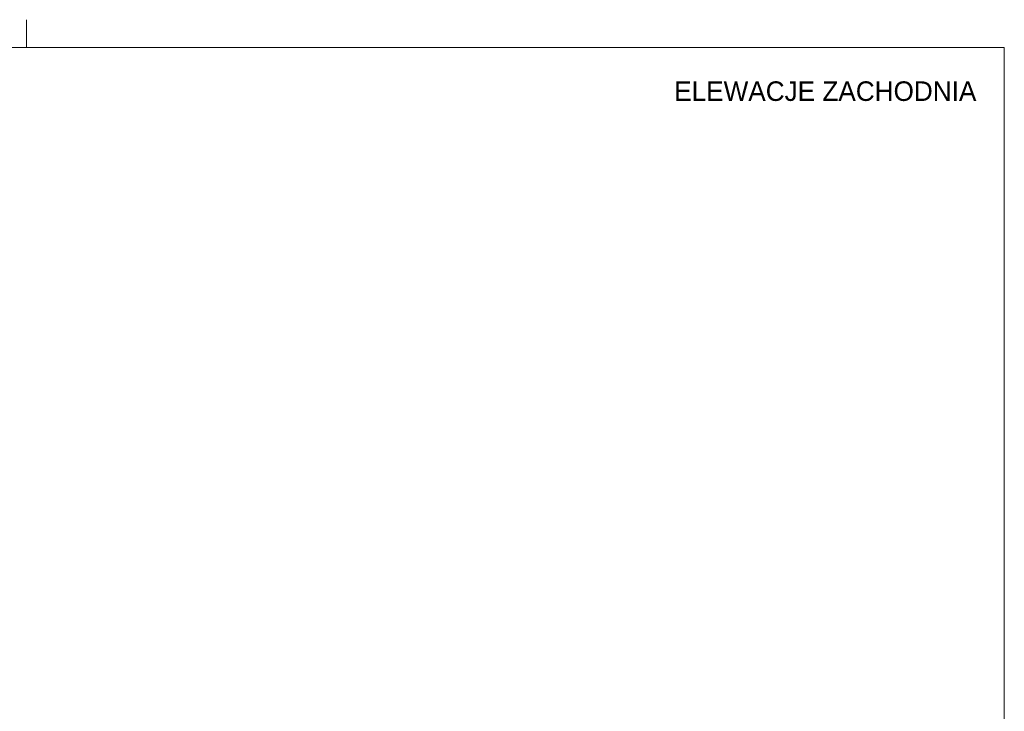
# Model space of a CAD drawing. Extents: x -547885 to -186295, y -25370 to 156194.
# Tile 275 of 286: x -298645 to -281020, y -6295 to 6080. Entities that reach past the tile are written whole.
import ezdxf

# ---------------------------------------------------------------- set-up
doc = ezdxf.new("R2010")
doc.units = 0
doc.header["$MEASUREMENT"] = 0
doc.layers.add('Arch opisy_Nr_Pióra__21', color=7, linetype='Continuous', lineweight=9)
doc.layers.add('ARCH TABELA_Nr_Pióra__21', color=7, linetype='Continuous', lineweight=9)
doc.styles.add('GENERATED_STYLE_6', font='txt')

msp = doc.modelspace()

# ---------------------------------------------------------------- linework, layer by layer
at = {"layer": 'ARCH TABELA_Nr_Pióra__21', "linetype": 'Continuous'}
for p, q in [((-298520.4, 5580.4), (-298520.4, 6080.4)), ((-298520.4, 5580.4), (-298520.4, 6080.4)), ((-321770.4, 5580.4), (-281020.4, 5580.4)), ((-281020.4, 5580.4), (-281020.4, -9034.4))]:
    msp.add_line(p, q, dxfattribs=at)

# ---------------------------------------------------------------- texts
at = {"layer": 'Arch opisy_Nr_Pióra__21', "linetype": 'Continuous', "insert": (-281520.4, 4976.9), "char_height": 350, "attachment_point": 3, "style": 'GENERATED_STYLE_6'}
msp.add_mtext('{ELEWACJE ZACHODNIA}', dxfattribs=at)

doc.saveas('drawing.dxf')
